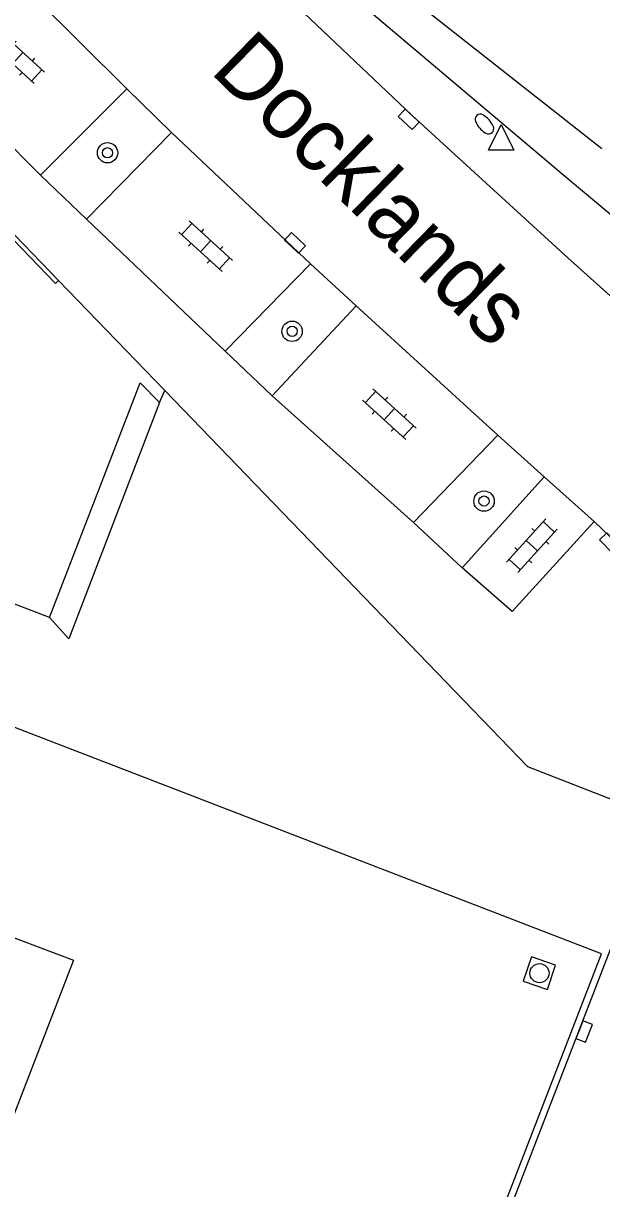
# Model space of a CAD drawing. Extents: x 131000 to 133013, y 393000 to 396501.
# Drawn here: x 131413.12 to 131435.82, y 393765.89 to 393811.63 of the extents above; entities that cross this region are included whole.
import ezdxf

# ---------------------------------------------------------------- set-up
doc = ezdxf.new("R2010")
doc.units = 0
for name, color, linetype in [('gg-afsc-hekwerk', 7, 'Continuous'), ('gg-anno-openbare ruimte label', 7, 'Continuous'), ('gg-bbg-hoofdgebouw', 7, 'Continuous'), ('gg-bbg-onder overbouw', 7, 'Continuous'), ('gg-bbg-pand overbouw', 7, 'Continuous'), ('gg-knt-onverhard', 7, 'Continuous'), ('gg-knt-verharding', 7, 'Continuous'), ('gt-grn-groengrens', 7, 'Continuous'), ('gt-grn-vlakafsluiter', 7, 'Continuous'), ('gt-symb-boom', 7, 'Continuous'), ('gt-symb-brandkraan', 7, 'Continuous'), ('gt-symb-klinker verharding', 7, 'Continuous'), ('gt-symb-kolk', 7, 'Continuous'), ('gt-symb-rioolschacht', 7, 'Continuous'), ('gt-symb-waterafsluiter', 7, 'Continuous')]:
    doc.layers.add(name, color=color, linetype=linetype)

# ---------------------------------------------------------------- blocks, each defined once
blk = doc.blocks.new('gt0-KL1')
at = {"layer": 'gt-symb-klinker verharding'}
for p, q in [((-1.15, 0.3), (1.15, 0.3)), ((-1, -0.3), (-1, 0.3)), ((-0.5, 0.3), (-0.5, 0.45)), ((0, -0.3), (0, 0.3)), ((0.5, 0.3), (0.5, 0.45)), ((1, -0.3), (1, 0.3)), ((-1.15, -0.3), (1.15, -0.3)), ((-0.5, -0.45), (-0.5, -0.3)), ((0.5, -0.45), (0.5, -0.3))]:
    blk.add_line(p, q, dxfattribs=at)
blk = doc.blocks.new('gt0-KOLK')
at = {"layer": 'gt-symb-kolk'}
blk.add_lwpolyline([(0, 0), (0.375, 0), (0.375, 0.4), (-0.375, 0.4), (-0.375, 0), (0, 0)], dxfattribs=at)
blk = doc.blocks.new('gt0-BOOM')
at = {"layer": 'gt-symb-boom'}
for radius in [0.4, 0.2]:
    blk.add_circle((0, 0), radius, dxfattribs=at)
blk = doc.blocks.new('gt0-BR')
at = {"layer": 'gt-symb-brandkraan'}
for centre, radius, start, end in [((-0.244, 0), 0.206, 107.5669, 252.4331), ((0.599, -2.664), 3, 106.892, 107.5669), ((0, -0.691), 0.938, 73.108, 106.892), ((-0.599, -2.664), 3, 72.4331, 73.108), ((0.244, 0), 0.206, 287.567, 72.4331), ((0.599, 2.664), 3, 252.4331, 253.108), ((0, 0.691), 0.938, 253.108, 286.8921), ((-0.599, 2.664), 3, 286.8921, 287.567)]:
    blk.add_arc(centre, radius, start, end, dxfattribs=at)
blk = doc.blocks.new('gt0-WAFSL')
at = {"layer": 'gt-symb-waterafsluiter'}
for p, q in [((-0.5, -0.333), (0, 0.667)), ((0, 0.667), (0.5, -0.333)), ((0.5, -0.333), (-0.5, -0.333))]:
    blk.add_line(p, q, dxfattribs=at)
blk = doc.blocks.new('gt0-RS')
at = {"layer": 'gt-symb-rioolschacht'}
blk.add_lwpolyline([(-0.5, -0.5), (0.5, -0.5), (0.5, 0.5), (-0.5, 0.5)], close=True, dxfattribs=at)
blk.add_circle((0, 0), 0.375, dxfattribs=at)

msp = doc.modelspace()

# ---------------------------------------------------------------- linework, layer by layer
at = {"layer": 'gg-afsc-hekwerk'}
msp.add_lwpolyline([(131342.936, 393753.9), (131340.514, 393747.536), (131414.167, 393719.091), (131435.814, 393775.11), (131380.171, 393796.563)], dxfattribs=at)
at = {"layer": 'gg-bbg-hoofdgebouw'}
for p, q in [((131418.678, 393797.223), (131414.495, 393801.536)), ((131418.464, 393796.749), (131418.678, 393797.223))]:
    msp.add_line(p, q, dxfattribs=at)
msp.add_lwpolyline([(131414.138, 393788.313), (131381.801, 393800.728), (131380.171, 393796.563)], dxfattribs=at)
at = {"layer": 'gg-bbg-onder overbouw'}
for points in [[(131372.666, 393840.954), (131397.811, 393814.848), (131395.621, 393812.739), (131397.813, 393810.507), (131398.647, 393811.369), (131408.414, 393807.607), (131414.38, 393801.425), (131414.495, 393801.536)], [(131414.138, 393788.313), (131417.703, 393797.516), (131418.464, 393796.749)]]:
    msp.add_lwpolyline(points, dxfattribs=at)
at = {"layer": 'gg-bbg-pand overbouw'}
msp.add_line((131405.136, 393811.247), (131414.495, 393801.536), dxfattribs=at)
for points in [[(131418.464, 393796.749), (131414.9, 393787.474), (131414.138, 393788.313)], [(131412.312, 393775.907), (131415.087, 393774.853), (131411.735, 393766.206)]]:
    msp.add_lwpolyline(points, dxfattribs=at)
at = {"layer": 'gg-knt-onverhard'}
msp.add_line((131435.829, 393806.705), (131427.693, 393813.111), dxfattribs=at)
msp.add_lwpolyline([(131451.638, 393787.736), (131453.137, 393789.522), (131453.252, 393790.261), (131450.42, 393792.451), (131442.659, 393798.707), (131434.68, 393805.371), (131426.855, 393811.972), (131419.178, 393819.12), (131411.677, 393826.602), (131404.82, 393834.491), (131397.91, 393841.833), (131393.025, 393848.46), (131391.588, 393847.429)], dxfattribs=at)
at = {"layer": 'gg-knt-verharding'}
for p, q in [((131411.826, 393814.393), (131417.176, 393809.064)), ((131413.788, 393805.677), (131408.498, 393810.97)), ((131417.176, 393809.064), (131413.788, 393805.677)), ((131418.929, 393807.35), (131417.176, 393809.064)), ((131415.6, 393803.939), (131418.929, 393807.35)), ((131418.929, 393807.35), (131424.386, 393802.195)), ((131421.042, 393798.768), (131415.6, 393803.939)), ((131424.386, 393802.195), (131421.042, 393798.768)), ((131426.177, 393800.547), (131424.386, 393802.195)), ((131422.883, 393797.013), (131426.177, 393800.547)), ((131426.177, 393800.547), (131431.74, 393795.467)), ((131428.428, 393792.031), (131422.883, 393797.013)), ((131431.74, 393795.467), (131428.428, 393792.031)), ((131433.562, 393793.831), (131431.74, 393795.467)), ((131430.346, 393790.252), (131433.562, 393793.831)), ((131433.562, 393793.831), (131435.528, 393792.08)), ((131436.455, 393791.189), (131435.528, 393792.08)), ((131410.544, 393708.935), (131438.144, 393780.417))]:
    msp.add_line(p, q, dxfattribs=at)
for points in [[(131441.175, 393796.446), (131440.823, 393796.749), (131434.491, 393802.425), (131428.385, 393808.012), (131423.129, 393813), (131417.278, 393818.813), (131411.551, 393824.736), (131405.952, 393830.797), (131401.106, 393836.18), (131395.742, 393842.425), (131391.911, 393847.038)], [(131435.528, 393792.08), (131432.31, 393788.541), (131430.346, 393790.252)]]:
    msp.add_lwpolyline(points, dxfattribs=at)
at = {"layer": 'gt-grn-groengrens'}
for p, q in [((131413.788, 393805.677), (131415.6, 393803.939)), ((131421.042, 393798.768), (131422.883, 393797.013)), ((131428.428, 393792.031), (131430.346, 393790.252))]:
    msp.add_line(p, q, dxfattribs=at)
at = {"layer": 'gt-grn-vlakafsluiter'}
msp.add_lwpolyline([(131418.678, 393797.223), (131432.914, 393782.459), (131438.144, 393780.417)], dxfattribs=at)

# ---------------------------------------------------------------- block references
at = {"layer": 'gt-symb-boom'}
for p in [(131416.423, 393806.551), (131423.668, 393799.542), (131431.202, 393792.879)]:
    msp.add_blockref('gt0-BOOM', p, dxfattribs=at)
at = {"layer": 'gt-symb-brandkraan', "rotation": 131.4337707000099}
msp.add_blockref('gt0-BR', (131431.218, 393807.678), dxfattribs=at)
at = {"layer": 'gt-symb-klinker verharding'}
for p, rotation in [((131412.9, 393810.263), -42.447101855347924), ((131420.272, 393802.881), -42.40480040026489), ((131427.489, 393796.291), -42.4471018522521), ((131433.08, 393791.126), 47.71475165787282)]:
    msp.add_blockref('gt0-KL1', p, dxfattribs=dict(at, rotation=rotation))
at = {"layer": 'gt-symb-kolk'}
for p, rotation in [((131428.385, 393808.012), 136.98610658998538), ((131423.647, 393802.867), -43.541582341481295), ((131436.284, 393791.366), 134.0276048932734), ((131434.948, 393772.129), -111.15264520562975)]:
    msp.add_blockref('gt0-KOLK', p, dxfattribs=dict(at, rotation=rotation))
at = {"layer": 'gt-symb-rioolschacht', "rotation": -19.03307980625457}
msp.add_blockref('gt0-RS', (131433.378, 393774.348), dxfattribs=at)
at = {"layer": 'gt-symb-waterafsluiter'}
msp.add_blockref('gt0-WAFSL', (131431.877, 393806.991), dxfattribs=at)

# ---------------------------------------------------------------- texts
at = {"layer": 'gg-anno-openbare ruimte label'}
msp.add_text('Docklands', height=2.5, rotation=315.6, dxfattribs=at).set_placement((131420.405, 393809.729))

doc.saveas('drawing.dxf')
